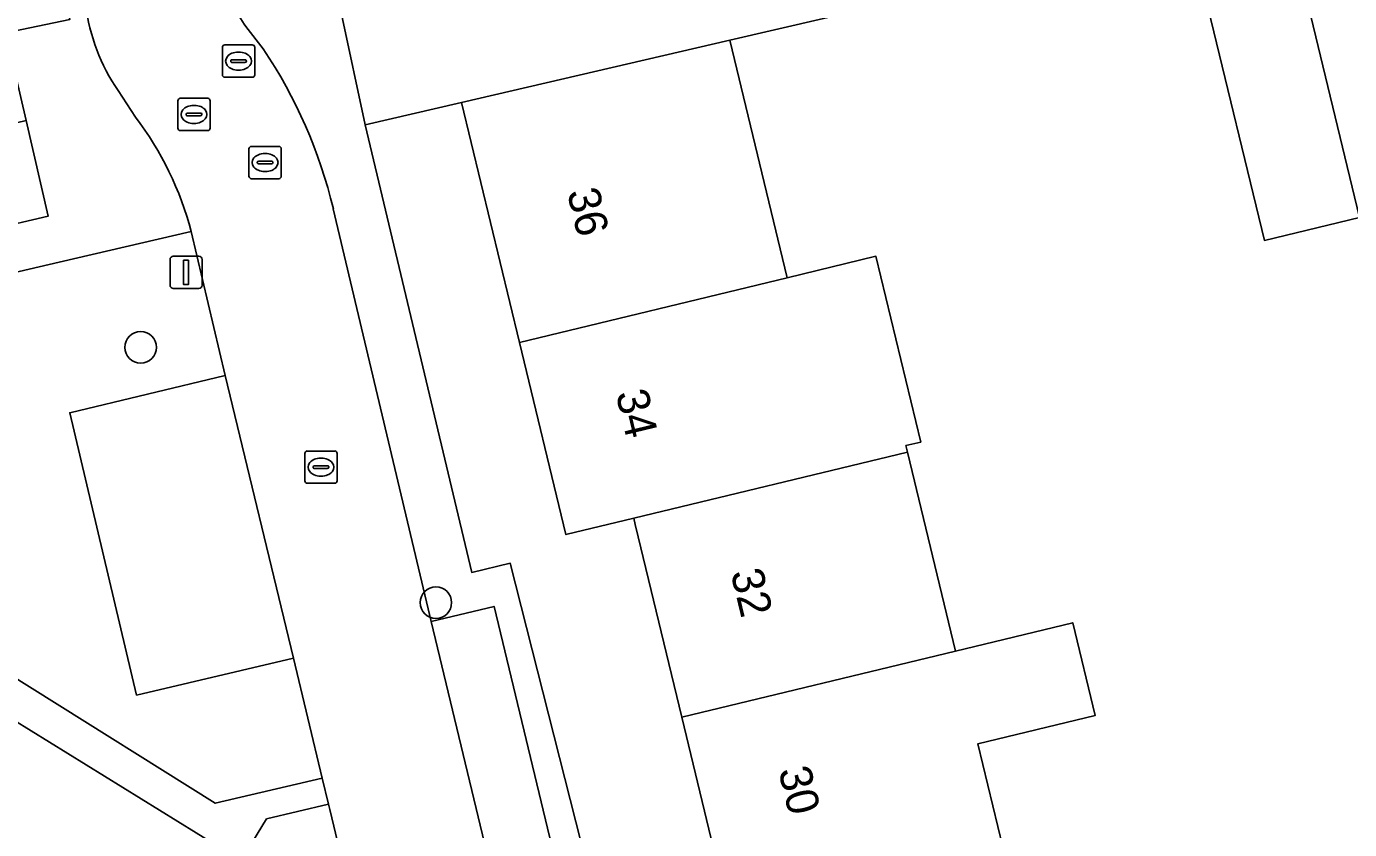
# Model space of a CAD drawing. Extents: x 157793 to 159380, y 380877 to 382313.
# Drawn here: x 158750.02 to 158791.04, y 381260.34 to 381285.23 of the extents above; entities that cross this region are included whole.
import ezdxf

# ---------------------------------------------------------------- set-up
doc = ezdxf.new("R2010")
doc.units = 0
for name, color, linetype in [('IMGEO_Boom', 7, 'Continuous'), ('IMGEO_Erf', 7, 'Continuous'), ('IMGEO_Groenvoorziening', 7, 'Continuous'), ('IMGEO_Kolk', 7, 'Continuous'), ('IMGEO_Lichtmast', 7, 'Continuous'), ('IMGEO_Pand', 7, 'Continuous'), ('IMGEO_Pand_nummerreeks', 7, 'Continuous'), ('IMGEO_Parkeervlak_open', 7, 'Continuous'), ('IMGEO_Rijbaan_lokaal_open', 7, 'Continuous'), ('IMGEO_Rioolput', 7, 'Continuous'), ('IMGEO_Voetpad_open', 7, 'Continuous')]:
    doc.layers.add(name, color=color, linetype=linetype)

msp = doc.modelspace()

# ---------------------------------------------------------------- linework, layer by layer
at = {"layer": 'IMGEO_Boom'}
for centre in [(158753.567, 381275.286), (158762.716, 381267.372)]:
    msp.add_circle(centre, 0.489, dxfattribs=at)
at = {"layer": 'IMGEO_Erf'}
for points in [[(158742.956, 381249.954), (158737.038, 381274.547), (158736.537, 381276.628), (158743.463, 381278.339), (158742.93, 381280.601), (158742.237, 381283.539), (158749.346, 381285.185), (158749.381, 381285.036), (158751.364, 381285.449), (158748.534, 381297.44), (158746.94, 381297.085), (158745.268, 381304.094), (158744.131, 381308.881), (158714.509, 381301.828)], [(158791.35, 381279.315), (158788.4, 381278.602), (158786.662, 381285.795), (158787.078, 381285.896), (158786.485, 381288.212), (158771.826, 381284.808), (158773.605, 381277.446), (158776.356, 381278.111), (158777.748, 381272.35), (158777.288, 381272.239), (158777.337, 381272.037), (158778.827, 381265.871), (158782.457, 381266.748), (158783.151, 381263.872), (158779.522, 381262.996), (158780.297, 381259.79)], [(158771.808, 381257.739), (158770.338, 381263.821), (158768.986, 381269.416), (158768.895, 381269.793), (158768.848, 381269.987), (158766.75, 381269.48), (158765.31, 381275.441), (158763.513, 381282.877), (158760.522, 381282.183), (158763.828, 381268.31), (158765.023, 381268.592), (158769.599, 381250.564)]]:
    msp.add_lwpolyline(points, dxfattribs=at)
at = {"layer": 'IMGEO_Groenvoorziening'}
for points in [[(158751.367, 381273.26), (158756.186, 381274.415), (158755.132, 381278.88), (158751.034, 381277.924), (158748.544, 381277.343), (158749.053, 381275.091), (158744.52, 381268.268), (158755.879, 381261.15), (158759.193, 381261.929), (158758.3, 381265.655), (158753.438, 381264.505)], [(158755.851, 381259.88), (158749.601, 381263.751), (158745.615, 381257.524), (158748.48, 381255.982), (158749.474, 381257.504), (158753.062, 381255.441), (158753.572, 381256.253)], [(158759.426, 381260.956), (158759.386, 381261.125), (158757.467, 381260.666), (158755.155, 381256.863), (158759.72, 381253.992), (158761.005, 381253.183), (158761.215, 381253.492)]]:
    msp.add_lwpolyline(points, close=True, dxfattribs=at)
at = {"layer": 'IMGEO_Kolk'}
for p, q in [((158758.654, 381271.146), (158758.654, 381271.998)), ((158758.729, 381272.072), (158759.581, 381272.072)), ((158759.142, 381271.852), (158759.167, 381271.852)), ((158759.655, 381271.998), (158759.655, 381271.146)), ((158758.913, 381271.566), (158758.913, 381271.578)), ((158759.351, 381271.529), (158758.953, 381271.529)), ((158758.956, 381271.615), (158759.354, 381271.615)), ((158759.397, 381271.578), (158759.397, 381271.566)), ((158759.581, 381271.072), (158758.729, 381271.072)), ((158759.165, 381271.292), (158759.14, 381271.292))]:
    msp.add_line(p, q, dxfattribs=at)
for points in [[(158758.654, 381271.146), (158758.654, 381271.998)], [(158758.729, 381272.072), (158759.581, 381272.072)], [(158759.655, 381271.998), (158759.655, 381271.146)], [(158759.581, 381271.072), (158758.729, 381271.072)]]:
    msp.add_lwpolyline(points, dxfattribs=at)
for centre, radius, start, end in [((158758.731, 381271.996), 0.0765, 91.552, 178.448), ((158758.731, 381271.996), 0.0765, 91.552, 178.448), ((158759.579, 381271.996), 0.0765, 1.552, 88.448), ((158759.579, 381271.996), 0.0765, 1.552, 88.448), ((158758.953, 381271.575), 0.0403, 85.8775, 175.7526), ((158758.95, 381271.565), 0.0366, 178.938, 274.7102), ((158759.354, 381271.572), 0.043, 264.8664, 352.4533), ((158759.358, 381271.577), 0.0386, 1.7309, 96.639), ((158758.731, 381271.148), 0.0765, 181.552, 268.448), ((158758.731, 381271.148), 0.0765, 181.552, 268.448), ((158759.579, 381271.148), 0.0765, 271.552, 358.448), ((158759.579, 381271.148), 0.0765, 271.552, 358.448)]:
    msp.add_arc(centre, radius, start, end, dxfattribs=at)
for centre, major_axis, ratio, start_param, end_param in [((158759.141, 381271.572), (-0.387, 0.002), 0.722429, 4.712389, 7.853982), ((158759.166, 381271.572), (-0.39, 0.002), 0.717154, 1.570796, 4.712389)]:
    msp.add_ellipse(centre, major_axis=major_axis, ratio=ratio, start_param=start_param, end_param=end_param, dxfattribs=at)
at = {"layer": 'IMGEO_Lichtmast'}
for p, q in [((158754.476, 381277.209), (158754.476, 381278.009)), ((158754.476, 381278.009), (158754.476, 381277.209)), ((158754.576, 381278.109), (158755.366, 381278.109)), ((158755.366, 381278.109), (158754.576, 381278.109)), ((158755.466, 381278.009), (158755.466, 381277.209)), ((158755.466, 381277.209), (158755.466, 381278.009)), ((158755.366, 381277.109), (158754.576, 381277.109)), ((158754.576, 381277.109), (158755.366, 381277.109))]:
    msp.add_line(p, q, dxfattribs=at)
msp.add_lwpolyline([(158754.896, 381277.984), (158755.046, 381277.984), (158755.046, 381277.234), (158754.896, 381277.234), (158754.896, 381277.984)], dxfattribs=at)
for centre, start, end in [((158754.576, 381278.009), 90, 180), ((158754.576, 381278.009), 90, 180), ((158755.366, 381278.009), 0, 90), ((158755.366, 381278.009), 360, 90), ((158754.576, 381277.209), 180, 270), ((158754.576, 381277.209), 180, 270), ((158755.366, 381277.209), 270, 0), ((158755.366, 381277.209), 270, 0)]:
    msp.add_arc(centre, 0.1, start, end, dxfattribs=at)
at = {"layer": 'IMGEO_Pand'}
for points in [[(158792.835, 381286.089), (158792.562, 381287.221), (158789.61, 381286.508), (158791.35, 381279.315), (158791.624, 381279.381), (158792.469, 381275.691), (158795.19, 381276.348), (158794.3, 381280.028)], [(158789.61, 381286.508), (158787.078, 381285.896), (158786.662, 381285.795), (158788.4, 381278.602), (158791.35, 381279.315)], [(158773.605, 381277.446), (158771.826, 381284.808), (158763.513, 381282.877), (158765.31, 381275.441)], [(158742.93, 381280.601), (158743.463, 381278.339), (158743.476, 381278.283), (158743.614, 381277.7), (158750.702, 381279.353), (158750.013, 381282.318)], [(158776.356, 381278.111), (158773.605, 381277.446), (158765.31, 381275.441), (158766.75, 381269.48), (158768.848, 381269.987), (158777.337, 381272.037), (158777.288, 381272.239), (158777.748, 381272.35)], [(158777.337, 381272.037), (158768.848, 381269.987), (158768.895, 381269.793), (158768.986, 381269.416), (158770.338, 381263.821), (158778.827, 381265.871)], [(158778.827, 381265.871), (158770.338, 381263.821), (158771.808, 381257.739), (158780.297, 381259.79), (158779.522, 381262.996), (158783.151, 381263.872), (158782.457, 381266.748)]]:
    msp.add_lwpolyline(points, close=True, dxfattribs=at)
at = {"layer": 'IMGEO_Parkeervlak_open'}
for points in [[(158756.186, 381274.415), (158751.367, 381273.26), (158753.438, 381264.505), (158758.3, 381265.655)], [(158762.57, 381266.788), (158767.8, 381245.055), (158769.753, 381245.519), (158764.522, 381267.256)]]:
    msp.add_lwpolyline(points, close=True, dxfattribs=at)
at = {"layer": 'IMGEO_Rijbaan_lokaal_open'}
for points in [[(158792.376, 381295.882), (158790.798, 381295.518), (158787.795, 381294.792), (158785.047, 381294.128), (158785.719, 381291.531), (158759.787, 381285.61), (158760.522, 381282.183), (158763.513, 381282.877), (158771.826, 381284.808), (158786.485, 381288.212), (158787.078, 381285.896), (158789.61, 381286.508), (158792.562, 381287.221)], [(158757.366, 381284.542), (158756.823, 381285.234)], [(158752.862, 381283.25), (158753.405, 381282.424)], [(158767.952, 381244.284), (158767.8, 381245.055), (158762.57, 381266.788), (158759.537, 381279.578)], [(158755.132, 381278.88), (158756.186, 381274.415), (158758.3, 381265.655), (158759.193, 381261.929), (158759.386, 381261.125), (158759.426, 381260.956), (158761.215, 381253.492), (158761.656, 381251.747)]]:
    msp.add_lwpolyline(points, dxfattribs=at)
for centre, radius, start, end in [((158759.847, 381287.34), 3.685, 192.1064, 214.8498), ((158757.846, 381286.648), 6.032, 187.184, 214.2887), ((158744.583, 381275.994), 15.378, 13.4758, 33.7684), ((158745.358, 381276.31), 10.106, 14.7327, 37.2275)]:
    msp.add_arc(centre, radius, start, end, dxfattribs=at)
at = {"layer": 'IMGEO_Rioolput'}
for p, q in [((158756.099, 381283.735), (158756.099, 381284.587)), ((158756.174, 381284.661), (158757.026, 381284.661)), ((158757.1, 381284.587), (158757.1, 381283.735)), ((158756.358, 381284.155), (158756.358, 381284.167)), ((158756.796, 381284.118), (158756.398, 381284.118)), ((158756.401, 381284.204), (158756.799, 381284.204)), ((158756.587, 381284.441), (158756.612, 381284.441)), ((158756.842, 381284.167), (158756.842, 381284.155)), ((158757.026, 381283.661), (158756.174, 381283.661)), ((158756.61, 381283.881), (158756.585, 381283.881)), ((158754.717, 381282.081), (158754.717, 381282.933)), ((158754.792, 381283.007), (158755.644, 381283.007)), ((158755.718, 381282.933), (158755.718, 381282.081)), ((158754.976, 381282.501), (158754.976, 381282.513)), ((158755.414, 381282.464), (158755.016, 381282.464)), ((158755.019, 381282.55), (158755.417, 381282.55)), ((158755.205, 381282.787), (158755.23, 381282.787)), ((158755.46, 381282.513), (158755.46, 381282.501)), ((158755.644, 381282.007), (158754.792, 381282.007)), ((158755.228, 381282.227), (158755.203, 381282.227)), ((158756.921, 381280.589), (158756.921, 381281.441)), ((158756.996, 381281.515), (158757.848, 381281.515)), ((158757.409, 381281.295), (158757.434, 381281.295)), ((158757.922, 381281.441), (158757.922, 381280.589)), ((158757.18, 381281.009), (158757.18, 381281.021)), ((158757.618, 381280.972), (158757.22, 381280.972)), ((158757.223, 381281.058), (158757.621, 381281.058)), ((158757.664, 381281.021), (158757.664, 381281.009)), ((158757.848, 381280.515), (158756.996, 381280.515)), ((158757.432, 381280.735), (158757.407, 381280.735))]:
    msp.add_line(p, q, dxfattribs=at)
for points in [[(158756.099, 381283.735), (158756.099, 381284.587)], [(158756.174, 381284.661), (158757.026, 381284.661)], [(158757.1, 381284.587), (158757.1, 381283.735)], [(158757.026, 381283.661), (158756.174, 381283.661)], [(158754.717, 381282.081), (158754.717, 381282.933)], [(158754.792, 381283.007), (158755.644, 381283.007)], [(158755.718, 381282.933), (158755.718, 381282.081)], [(158755.644, 381282.007), (158754.792, 381282.007)], [(158756.921, 381280.589), (158756.921, 381281.441)], [(158756.996, 381281.515), (158757.848, 381281.515)], [(158757.922, 381281.441), (158757.922, 381280.589)], [(158757.848, 381280.515), (158756.996, 381280.515)]]:
    msp.add_lwpolyline(points, dxfattribs=at)
for centre, radius, start, end in [((158756.176, 381284.585), 0.0765, 91.552, 178.448), ((158756.176, 381284.585), 0.0765, 91.552, 178.448), ((158757.024, 381284.585), 0.0765, 1.552, 88.448), ((158757.024, 381284.585), 0.0765, 1.552, 88.448), ((158756.398, 381284.164), 0.0403, 85.8775, 175.7526), ((158756.395, 381284.154), 0.0366, 178.938, 274.7102), ((158756.799, 381284.161), 0.043, 264.8664, 352.4533), ((158756.803, 381284.166), 0.0386, 1.7309, 96.639), ((158756.176, 381283.737), 0.0765, 181.552, 268.448), ((158756.176, 381283.737), 0.0765, 181.552, 268.448), ((158757.024, 381283.737), 0.0765, 271.552, 358.448), ((158757.024, 381283.737), 0.0765, 271.552, 358.448), ((158754.794, 381282.931), 0.0765, 91.552, 178.448), ((158754.794, 381282.931), 0.0765, 91.552, 178.448), ((158755.642, 381282.931), 0.0765, 1.552, 88.448), ((158755.642, 381282.931), 0.0765, 1.552, 88.448), ((158755.016, 381282.51), 0.0403, 85.8775, 175.7526), ((158755.013, 381282.5), 0.0366, 178.938, 274.7102), ((158755.417, 381282.507), 0.043, 264.8664, 352.4533), ((158755.421, 381282.512), 0.0386, 1.7309, 96.639), ((158754.794, 381282.083), 0.0765, 181.552, 268.448), ((158754.794, 381282.083), 0.0765, 181.552, 268.448), ((158755.642, 381282.083), 0.0765, 271.552, 358.448), ((158755.642, 381282.083), 0.0765, 271.552, 358.448), ((158756.998, 381281.439), 0.0765, 91.552, 178.448), ((158756.998, 381281.439), 0.0765, 91.552, 178.448), ((158757.846, 381281.439), 0.0765, 1.552, 88.448), ((158757.846, 381281.439), 0.0765, 1.552, 88.448), ((158757.22, 381281.018), 0.0403, 85.8775, 175.7526), ((158757.217, 381281.008), 0.0366, 178.938, 274.7102), ((158757.621, 381281.015), 0.043, 264.8664, 352.4533), ((158757.625, 381281.02), 0.0386, 1.7309, 96.639), ((158756.998, 381280.591), 0.0765, 181.552, 268.448), ((158756.998, 381280.591), 0.0765, 181.552, 268.448), ((158757.846, 381280.591), 0.0765, 271.552, 358.448), ((158757.846, 381280.591), 0.0765, 271.552, 358.448)]:
    msp.add_arc(centre, radius, start, end, dxfattribs=at)
for centre, major_axis, ratio, start_param, end_param in [((158756.586, 381284.161), (-0.387, 0.002), 0.722429, 4.712389, 7.853982), ((158756.611, 381284.161), (-0.39, 0.002), 0.717154, 1.570796, 4.712389), ((158755.204, 381282.507), (-0.387, 0.002), 0.722429, 4.712389, 7.853982), ((158755.229, 381282.507), (-0.39, 0.002), 0.717154, 1.570796, 4.712389), ((158757.408, 381281.015), (-0.387, 0.002), 0.722429, 4.712389, 7.853982), ((158757.433, 381281.015), (-0.39, 0.002), 0.717154, 1.570796, 4.712389)]:
    msp.add_ellipse(centre, major_axis=major_axis, ratio=ratio, start_param=start_param, end_param=end_param, dxfattribs=at)
at = {"layer": 'IMGEO_Voetpad_open'}
for points in [[(158772.938, 381241.939), (158773.443, 381242.062), (158773.049, 381243.767), (158772.226, 381243.591), (158770.489, 381250.755), (158769.599, 381250.564), (158765.023, 381268.592), (158763.828, 381268.31), (158760.522, 381282.183), (158759.787, 381285.61), (158754.804, 381306.261), (158753.679, 381305.985), (158758.161, 381287.004), (158756.244, 381286.567)], [(158751.861, 381285.894), (158747.39, 381304.617), (158747.107, 381304.547), (158745.268, 381304.094), (158746.94, 381297.085), (158748.534, 381297.44), (158751.364, 381285.449), (158749.381, 381285.036), (158750.013, 381282.318), (158750.702, 381279.353), (158743.614, 381277.7), (158743.476, 381278.283), (158743.463, 381278.339), (158736.537, 381276.628), (158737.038, 381274.547), (158742.956, 381249.954)], [(158756.823, 381285.234), (158757.366, 381284.542)], [(158753.405, 381282.424), (158752.862, 381283.25)], [(158759.537, 381279.578), (158762.57, 381266.788), (158764.522, 381267.256), (158769.753, 381245.519), (158767.8, 381245.055), (158767.952, 381244.284)], [(158743.025, 381257.302), (158740.297, 381268.818), (158740.047, 381269.872), (158738.815, 381275.074), (158747.573, 381277.117), (158748.544, 381277.343), (158751.034, 381277.924), (158755.132, 381278.88)], [(158755.155, 381256.863), (158757.467, 381260.666), (158759.386, 381261.125), (158759.193, 381261.929), (158755.879, 381261.15), (158744.52, 381268.268), (158749.053, 381275.091), (158748.544, 381277.343), (158747.573, 381277.117), (158747.899, 381275.385), (158743.633, 381268.917), (158741.3, 381270.203), (158740.047, 381269.872), (158740.297, 381268.818), (158741.107, 381268.997), (158748.612, 381264.286), (158744.511, 381257.653)]]:
    msp.add_lwpolyline(points, dxfattribs=at)
msp.add_lwpolyline([(158749.474, 381257.504), (158748.48, 381255.982), (158745.615, 381257.524), (158749.601, 381263.751), (158755.851, 381259.88), (158753.572, 381256.253), (158753.062, 381255.441)], close=True, dxfattribs=at)
for centre, radius, start, end in [((158759.847, 381287.34), 3.685, 192.1064, 214.8498), ((158757.846, 381286.648), 6.032, 187.184, 214.2887), ((158744.583, 381275.994), 15.378, 13.4758, 33.7684), ((158745.358, 381276.31), 10.106, 14.7327, 37.2275)]:
    msp.add_arc(centre, radius, start, end, dxfattribs=at)

# ---------------------------------------------------------------- texts
at = {"layer": 'IMGEO_Pand_nummerreeks'}
for s, rotation, p in [('36', 283.5849, (158766.776, 381280.103)), ('34', 283.5846, (158768.286, 381273.857)), ('32', 283.5846, (158771.848, 381268.303)), ('30', 283.5851, (158773.329, 381262.172))]:
    msp.add_text(s, height=1, rotation=rotation, dxfattribs=at).set_placement(p)

doc.saveas('drawing.dxf')
